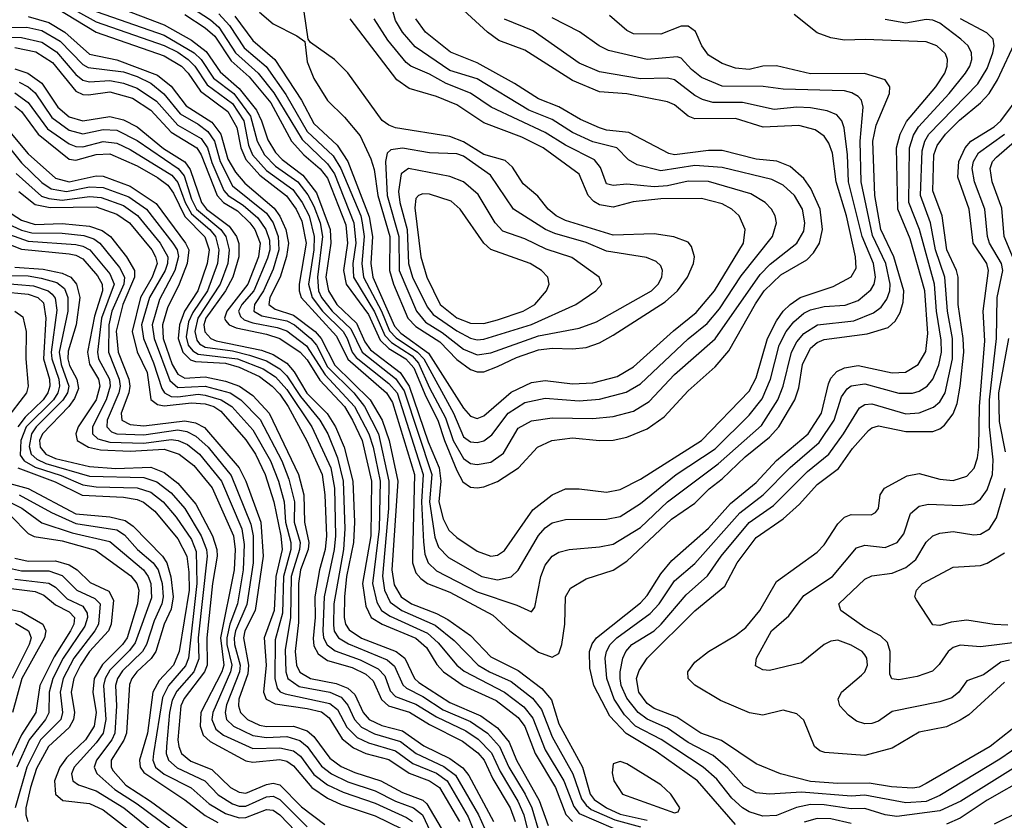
# Model space of a CAD drawing. Header units: inches. Extents: x 501365 to 657855, y 482276 to 547543.
# Tile 869 of 957: x 623245 to 626140, y 504594 to 506947. Entities that reach past the tile are written whole.
import ezdxf

# ---------------------------------------------------------------- set-up
doc = ezdxf.new("R2010")
doc.units = ezdxf.units.IN
doc.header["$MEASUREMENT"] = 0
doc.layers.add('A6520', color=7, linetype='Continuous')

msp = doc.modelspace()

# ---------------------------------------------------------------- linework, layer by layer
at = {"layer": 'A6520', "color": 5}
for points, elevation in [([(623322.8, 507022.8), (623470, 506940.4), (623670, 506871.1), (623710, 506851.3), (623740.5, 506830), (623759.7, 506810), (623795.8, 506755.8), (623870, 506701.1), (623903.4, 506650), (623918, 506578), (623929.2, 506550), (623970, 506503.7), (624047.9, 506447.9), (624075.7, 506410), (624096, 506370), (624111, 506310), (624109.7, 506270), (624094.4, 506170), (624104.3, 506130), (624135.6, 506090), (624195.5, 506030), (624207.9, 506010), (624222.4, 505970), (624234.2, 505954.2), (624330, 505877.8), (624355, 505850), (624430.7, 505610), (624426.1, 505530), (624431.9, 505411.9), (624435.8, 505375.8), (624445.4, 505350), (624470, 505326.8), (624590, 505265), (624706.4, 505226.4), (624750, 505206.3), (624759.5, 505220.5), (624776.7, 505310), (624790, 505343.2), (624810, 505370.1), (624830, 505382), (624860.7, 505390), (624950, 505397.1), (624990, 505405.3), (625070, 505454.4), (625150, 505530.1), (625298.5, 505641.5), (625426.2, 505753.8), (625474, 505830), (625490.2, 505870), (625513.9, 505970), (625530, 506000.1), (625550, 506024.5), (625590.2, 506049.8), (625697.8, 506062.2), (625755.1, 506084.9), (625777.8, 506102.2), (625794.9, 506125.1), (625803.2, 506150), (625804.1, 506170), (625791.2, 506230), (625752.5, 506312.5), (625719.4, 506470), (625715.8, 506590), (625724.9, 506690), (625719.6, 506710), (625710, 506721.1), (625692.1, 506732.1), (625670, 506737.6), (625490, 506742.6), (625430.9, 506750.9), (625310, 506751.4), (625250, 506776.9), (625220.5, 506800.5), (625190, 506833.7), (625177.9, 506837.9), (625090, 506829.6), (624976.3, 506856.3), (624948.3, 506870), (624891.1, 506911.1), (624810, 506952.1)], 4140), ([(623750, 506982.9), (623806.1, 506946.1), (623830, 506925), (623878.9, 506850), (623946, 506790), (623991.9, 506731.9), (624075, 506594.9), (624150, 506523.4), (624170, 506493.8), (624227.4, 506350), (624233, 506290), (624224.4, 506230), (624226.4, 506190), (624288.4, 506088.4), (624318.4, 506018.4), (624338.2, 505998.2), (624398.7, 505958.8), (624417.5, 505937.5), (624450, 505864.5), (624497, 505777), (624519.5, 505710), (624550, 505656.8), (624570, 505642.1), (624590, 505639.2), (624630, 505646.6), (624667, 505673), (624710, 505745.8), (624750, 505767.9), (624810, 505776.7), (624930, 505774.3), (624990, 505781), (625050, 505796.7), (625095.5, 505824.5), (625170, 505904.4), (625290, 506008.5), (625422.2, 506197.8), (625451.4, 506228.6), (625530.3, 506290), (625550, 506325.6), (625553.5, 506350), (625546.3, 506390), (625523.5, 506430), (625490, 506460.1), (625456.8, 506476.8), (625310, 506512.3), (625230, 506518.4), (625130, 506502.7), (625060.8, 506520.8), (625034.8, 506534.8), (625000.6, 506570), (624930, 506588.2), (624870, 506615.3), (624810, 506653.2), (624741.4, 506681.4), (624590, 506772.7), (624510, 506797.2), (624407.2, 506867.2), (624370.8, 506910), (624350, 506945), (624326.6, 507030)], 4240), ([(623350, 506982.8), (623470, 506909.9), (623670, 506840.3), (623720.3, 506810), (623739.7, 506790), (623776.7, 506736.7), (623857, 506677), (623883.6, 506630), (623894.6, 506570), (623910, 506536.2), (623951.2, 506490), (624029.3, 506429.3), (624057.6, 506390), (624074.5, 506354.5), (624087.2, 506290), (624066.6, 506170), (624066.2, 506150), (624072.5, 506130), (624176.4, 506016.4), (624209.3, 505949.3), (624323.8, 505850), (624341.3, 505821.3), (624405.8, 505610), (624399.5, 505370), (624400.2, 505350), (624410, 505321.3), (624424.1, 505304.1), (624444.3, 505290), (624510, 505264.1), (624636.4, 505196.4), (624685.5, 505150), (624770, 505087.7), (624810, 505073.5), (624830, 505083.6), (624838.7, 505110), (624847.9, 505170), (624849.4, 505250), (624864.5, 505275.5), (624910, 505303.3), (624990, 505329.2), (625030, 505354.9), (625161.4, 505478.6), (625230, 505525.4), (625271.7, 505568.3), (625310, 505597.4), (625377.7, 505662.3), (625450, 505719.5), (625477.1, 505750), (625523.7, 505830), (625535.6, 505864.4), (625546.2, 505933.7), (625570, 505981.7), (625590, 505998.3), (625610, 506006.9), (625736.7, 506023.3), (625798, 506042), (625819, 506061), (625834.2, 506085.8), (625843, 506117), (625844.4, 506150), (625815.2, 506250), (625777.3, 506330), (625759.7, 506430), (625752.9, 506590), (625763.3, 506636.7), (625802.5, 506730), (625803.6, 506750), (625789.9, 506769.9), (625728.6, 506788.6), (625570, 506788), (625470, 506811.8), (625430, 506810.2), (625390, 506800.7), (625350, 506804.5), (625310, 506818.5), (625270, 506842.6), (625250.3, 506870), (625232.4, 506912.4), (625210, 506927.8), (625190, 506928.4), (625130, 506904.2), (625050, 506905.3), (625030, 506914.9), (624979.4, 506959.4)], 4120), ([(623450, 506977.5), (623670, 506901.3), (623757.5, 506850), (623778, 506830), (623814.9, 506774.9), (623874.4, 506730), (623923.6, 506663.5), (623943.2, 506590), (623964.9, 506550), (623996.6, 506516.5), (624062.3, 506470), (624092.1, 506432.1), (624110, 506398.9), (624128, 506350), (624135.4, 506310), (624120, 506190), (624123.6, 506150), (624132.3, 506130), (624163.3, 506090), (624218.7, 506038.7), (624251.6, 505970), (624350, 505892.1), (624375.5, 505855.5), (624456.9, 505610), (624450, 505530), (624465.5, 505425.5), (624476.6, 505396.6), (624505.7, 505365.7), (624603.9, 505310), (624650, 505300.7), (624690, 505309.2), (624710.9, 505329.1), (624770, 505431), (624790, 505453.6), (624810, 505467.5), (624850, 505477.5), (624970, 505478.4), (625010, 505486.9), (625070, 505524.6), (625174.9, 505610), (625290, 505685.8), (625390, 505784.5), (625428, 505832), (625452.7, 505890), (625477.8, 505990), (625498.4, 506030), (625521, 506059), (625550, 506084), (625570, 506094.2), (625610, 506103.5), (625671.7, 506108.3), (625710, 506121.9), (625747.4, 506152.6), (625757, 506170), (625760.9, 506190), (625755.4, 506230), (625721.6, 506310), (625681.8, 506470), (625679.3, 506550), (625669.2, 506629.2), (625661.8, 506650), (625647.1, 506667.1), (625619.4, 506679.4), (625570, 506688), (625530, 506690.2), (625462.9, 506682.9), (625370, 506704), (625283.3, 506703.3), (625252.2, 506712.2), (625230, 506724.1), (625170, 506770.3), (625150, 506774.8), (625070, 506772.8), (624950, 506793.9), (624890, 506818.9), (624754.2, 506914.2), (624670, 506948.7)], 4160), ([(623530, 506984.6), (623670, 506931.6), (623750, 506886.8), (623793.1, 506853.1), (623833.8, 506793.8), (623890, 506745), (623940.9, 506680.9), (623956.2, 506650), (623974, 506594), (623996.8, 506556.8), (624016.5, 506536.5), (624077.6, 506490), (624117.9, 506437.9), (624157.4, 506330), (624159.4, 506290), (624144.8, 506190), (624152.6, 506150), (624177.1, 506110), (624235.3, 506055.3), (624260, 506000), (624276.3, 505976.3), (624363.8, 505910), (624390, 505870), (624446.1, 505706.1), (624478.5, 505630), (624482.7, 505590), (624477.3, 505530), (624490, 505479.3), (624506.6, 505446.6), (624530, 505425), (624590, 505385), (624630, 505369.7), (624650, 505372.7), (624670, 505386.9), (624753.4, 505506.6), (624810, 505550.4), (624850, 505568), (624890, 505567.6), (624970, 505557.7), (625010, 505565.8), (625070, 505596.2), (625250, 505710.4), (625390, 505855.4), (625410, 505894.4), (625443.4, 506010), (625470, 506061.6), (625490.2, 506090), (625510, 506110.1), (625539.7, 506130), (625637.2, 506162.8), (625690, 506191.4), (625703.9, 506216.1), (625702.9, 506250), (625676, 506370), (625645.7, 506470), (625634.9, 506554.9), (625623.9, 506583.9), (625610, 506604.8), (625583.4, 506623.4), (625535.7, 506635.7), (625431.2, 506631.2), (625350, 506656.8), (625230, 506655.2), (625210, 506663.5), (625170, 506696.8), (625150, 506706), (625030, 506728.6), (624950, 506735.1), (624870, 506768.1), (624730, 506857.5), (624654.1, 506885.9), (624620.1, 506910), (624550, 506974.8)], 4180), ([(623730, 506962), (623790, 506923.1), (623818.1, 506898.1), (623866.5, 506826.5), (623919.2, 506779.2), (623983, 506703), (624044, 506590), (624080.2, 506550), (624128.5, 506508.5), (624150, 506481.6), (624203.5, 506343.5), (624208.2, 506290), (624196.5, 506210), (624204.9, 506170), (624270, 506080.7), (624304.5, 506004.5), (624330, 505980.8), (624380.5, 505950), (624403.7, 505923.7), (624438.9, 505838.9), (624474.3, 505770), (624494.1, 505710), (624530, 505621.4), (624548.1, 505588.1), (624570, 505573.2), (624590, 505570.8), (624610, 505573.4), (624650, 505589.4), (624711.3, 505630), (624767.8, 505690), (624809.8, 505710), (624870, 505717.6), (624950, 505709.7), (624990, 505711.2), (625030, 505719.7), (625090, 505743.9), (625140, 505780), (625210, 505856.1), (625290, 505926.2), (625330, 505973.5), (625408.1, 506111.9), (625434.2, 506150), (625482.7, 506197.3), (625559.1, 506240.9), (625578.8, 506261.2), (625596.9, 506290), (625605.1, 506330), (625598.3, 506390), (625571.1, 506451.1), (625550, 506480.3), (625510, 506515.3), (625470.8, 506530.8), (625410, 506537.1), (625310, 506562.9), (625270, 506562.3), (625170.2, 506550.2), (625153.3, 506553.3), (625035.5, 506615.5), (624970, 506622.2), (624950, 506629.4), (624893.7, 506653.8), (624830, 506691.1), (624770, 506714.2), (624699.9, 506759.9), (624590, 506820.3), (624511.7, 506851.7), (624437.6, 506910), (624409.3, 506950)], 4220), ([(623830, 506964.1), (623861.9, 506930), (623904.7, 506864.7), (623969.7, 506809.7), (624027.5, 506727.5), (624090, 506618), (624166.4, 506546.4), (624189.5, 506509.5), (624247.7, 506370), (624252.2, 506350), (624257.6, 506310), (624250.9, 506230), (624255.7, 506190), (624308.2, 506090), (624332.1, 506032.1), (624351.6, 506011.6), (624414.6, 505970), (624433, 505950), (624520.4, 505790), (624550, 505721.1), (624570, 505705.8), (624590, 505703.8), (624610, 505708.7), (624633.4, 505726.6), (624680.6, 505790), (624730, 505821.8), (624790, 505834.6), (624890, 505826.8), (624950, 505831.1), (625028.2, 505851.8), (625070, 505877), (625210, 506008.4), (625266.3, 506053.7), (625302.8, 506097.2), (625366.4, 506193.6), (625457.9, 506310), (625469.9, 506350), (625466.2, 506370), (625455.2, 506390), (625437, 506410), (625394.8, 506434.8), (625270, 506470.9), (625210, 506472.3), (625150, 506458.8), (625110, 506455.6), (625030, 506463.2), (624990, 506459.9), (624970, 506464.2), (624952.3, 506512.3), (624935.3, 506535.3), (624850, 506578.5), (624790, 506615.4), (624631.5, 506690), (624570, 506730.7), (624499, 506759), (624450, 506786.8), (624394.4, 506810), (624380.7, 506820.7), (624326.8, 506886.8), (624287.1, 506950)], 4260), ([(623950, 506969.5), (623990, 506935.2), (624059.8, 506899.8), (624083, 506883), (624090, 506823.1), (624110, 506774.4), (624150, 506709.7), (624200.1, 506660.1), (624245.9, 506605.9), (624277.5, 506537.5), (624286.7, 506506.7), (624298, 506430), (624332.8, 506310), (624332.5, 506210), (624344.2, 506170), (624385.7, 506070), (624410, 506045.5), (624479.9, 505999.9), (624530, 505948.1), (624570, 505918.7), (624590, 505912), (624610, 505911.7), (624650, 505927.5), (624706, 505954), (624770, 505976.3), (624810, 505981.5), (624870, 505979.2), (624910, 505983.3), (624950, 505997), (624990, 506019.4), (625142.5, 506117.5), (625178.8, 506150), (625208.6, 506190), (625226.3, 506230), (625229.2, 506250), (625220.6, 506280.6), (625210, 506293.3), (625168.4, 506308.4), (625110, 506317.2), (624990, 506313.8), (624850, 506356.6), (624822.4, 506370), (624799, 506390), (624768.6, 506428.6), (624724.8, 506464.8), (624693.9, 506513.9), (624672.7, 506532.7), (624610, 506550.5), (624550, 506588.1), (624510, 506603.7), (624350, 506629.1), (624330, 506636.7), (624310.9, 506650.9), (624210, 506790.3), (624170, 506829.5), (624100, 506880), (624092.9, 506890), (624081.6, 506970)], 4320), ([(625350, 504580.7), (625238.2, 504710), (625116.2, 504796.2), (625028.3, 504848.3), (624979.6, 504899.6), (624933.4, 504990), (624921.1, 505041.1), (624920.4, 505090), (624927.8, 505112.2), (624940.4, 505130), (625070, 505233.2), (625090, 505254.6), (625130, 505318.1), (625162.7, 505357.3), (625270, 505451.9), (625335.1, 505524.9), (625410, 505587), (625470, 505651.3), (625563.6, 505730), (625602.3, 505790), (625623.4, 505876.6), (625630, 505892.9), (625647.4, 505912.6), (625670, 505923.3), (625710, 505930.3), (625810, 505908.6), (625849.4, 505910.6), (625886.3, 505933.7), (625908.8, 505971.2), (625915.2, 506024.8), (625906.4, 506150), (625862.9, 506302.9), (625826.9, 506390), (625823.2, 506570), (625833.4, 506610), (625852.6, 506647.4), (625938.5, 506750), (625964.8, 506790), (625972.2, 506810), (625973.3, 506830), (625966.7, 506846.7), (625941.6, 506870), (625910, 506881.5), (625730.9, 506889.1), (625670, 506886.9), (625630, 506893.3), (625590, 506908.5), (625522.2, 506962.2)], 4080), ([(623270, 506956.6), (623330, 506938.3), (623377.7, 506910), (623450, 506845.6), (623530.6, 506829.4), (623650, 506784.4), (623690, 506751.4), (623734, 506694), (623810, 506645.6), (623836.2, 506610), (623857.1, 506537.1), (623879.1, 506499.1), (623906.8, 506466.8), (623992.7, 506392.7), (624009.6, 506369.6), (624027, 506330), (624034.8, 506290), (624029.6, 506250.4), (624010.2, 506189.8), (623980.5, 506130), (623977.7, 506110), (623996.2, 506096.2), (624050, 506078.7), (624113.3, 506030), (624130.9, 506010), (624171.3, 505931.3), (624275.3, 505830), (624310.7, 505770), (624331.2, 505710), (624356.3, 505590), (624338.9, 505330), (624345.8, 505285.8), (624366.6, 505250), (624397.1, 505230), (624470, 505201.9), (624503.7, 505183.7), (624570, 505136.5), (624630, 505074.3), (624710, 505033.9), (624780.5, 504980.5), (624808.1, 504948.1), (624830, 504876.8), (624899.9, 504750), (624922.6, 504670), (624934.3, 504654.3), (624970, 504630), (625010, 504611.8), (625090, 504593.5)], 4080), ([(623877, 506957), (623930, 506885.4), (623994.6, 506830), (624073, 506710), (624110, 506641.4), (624177.8, 506577.8), (624210.1, 506530.1), (624272.1, 506367.9), (624282.3, 506310), (624277.2, 506230), (624283.6, 506190), (624346.4, 506046.4), (624365.5, 506025.5), (624446.9, 505966.9), (624550, 505805.1), (624570, 505781.6), (624590, 505774.9), (624610, 505782.8), (624690, 505851.6), (624750, 505880.3), (624790, 505886.6), (624870, 505876.2), (624930, 505879.8), (625001.7, 505898.3), (625050, 505926.9), (625167.5, 506032.6), (625234.2, 506085.8), (625288.1, 506150), (625373, 506290), (625378.1, 506330), (625360.4, 506370), (625339, 506390), (625310, 506405.6), (625250, 506421.5), (625130, 506420.3), (625048.8, 506411.2), (624990, 506396.2), (624950, 506402.3), (624932.5, 506412.6), (624916.8, 506430), (624890, 506492.9), (624783.7, 506570), (624721.5, 506601.5), (624610, 506643.7), (624530, 506697.2), (624470, 506721.6), (624390, 506745.1), (624354, 506770), (624216.4, 506950)], 4280), ([(626210, 504773.7), (626012.3, 504650), (625950, 504621), (625824.3, 504604.3), (625790, 504609.7), (625730, 504628), (625690, 504626.8), (625610, 504639), (625570, 504640.4), (625528.6, 504631.4), (625470, 504607.4), (625430, 504606.1), (625390, 504618.7), (625370, 504630.3), (625338.9, 504658.9), (625294.4, 504714.4), (625254.4, 504750), (625130.8, 504830.8), (625055.8, 504870), (625023.1, 504903.1), (624992.9, 504950), (624970.8, 505010), (624966.2, 505070), (624970.2, 505090), (624981.3, 505110), (625001.1, 505130), (625098.7, 505201.3), (625125, 505230), (625170, 505297), (625230, 505348.3), (625362.4, 505497.6), (625430.9, 505550), (625510, 505630.4), (625596, 505704), (625639.8, 505770), (625661.4, 505838.6), (625677.9, 505862.1), (625690, 505871), (625730, 505876.1), (625830, 505848.9), (625870.4, 505849.6), (625890, 505855.3), (625913.3, 505870), (625930, 505890.1), (625947.4, 505932.6), (625954.9, 505970), (625954.8, 506005.2), (625940.7, 506090), (625934.8, 506170), (625890.7, 506330.7), (625858.8, 506410), (625861.2, 506570), (625872.9, 506607.1), (625887.6, 506632.4), (625977.5, 506730), (626026.3, 506790), (626038.7, 506810), (626044.6, 506830), (626043.5, 506850), (626033.6, 506870), (626012.4, 506890), (625950, 506936.5), (625930, 506945.5), (625910, 506947.7), (625850, 506937.2), (625790, 506947.2)], 4060), ([(626230, 504843.4), (626126.7, 504773.3), (625950, 504666.6), (625910, 504649.1), (625850, 504644.6), (625730, 504667.2), (625690, 504664.8), (625543.6, 504676.4), (625450, 504670.6), (625410, 504674.3), (625374.2, 504694.2), (625327.2, 504747.2), (625284, 504784), (625210, 504822.4), (625150, 504864.3), (625090, 504890.6), (625063.7, 504910), (625030, 504952.2), (625013.8, 504990), (625010.4, 505010), (625010, 505030.4), (625018.2, 505070), (625027.1, 505090), (625044.8, 505110), (625110, 505150.1), (625131.2, 505170), (625204.1, 505255.9), (625267.6, 505312.4), (625307.5, 505370), (625390, 505469.2), (625460.8, 505519.3), (625561.5, 505618.5), (625624.3, 505670), (625667.3, 505730), (625713.7, 505806.3), (625730, 505815.4), (625750, 505817.3), (625850, 505788.7), (625890, 505791.6), (625932, 505808), (625950, 505823.5), (625965.6, 505850), (625987.9, 505950), (625987.2, 506010), (625972.6, 506090), (625965.2, 506190), (625937.8, 506270), (625923.4, 506350), (625893.4, 506430), (625898.2, 506561.8), (625906, 506590), (625917.7, 506610), (626062, 506758), (626090, 506803.3), (626106.2, 506850), (626109.9, 506870), (626107.1, 506890), (626088.6, 506908.6), (626011.2, 506950)], 4040), ([(623170, 506923.2), (623265.4, 506925.4), (623310, 506915), (623363.7, 506883.7), (623430, 506814.9), (623446.3, 506806.3), (623550, 506793.4), (623590, 506780.3), (623630, 506760.3), (623668.7, 506728.7), (623716.2, 506670), (623770, 506639.9), (623798.1, 506618.1), (623817.3, 506590), (623834.3, 506530), (623870, 506458.7), (623970, 506378), (623989.7, 506350), (624005, 506310), (624006.8, 506270), (623990, 506213.4), (623961.5, 506150), (623935.4, 506110), (623933, 506090), (623956.3, 506076.3), (624030, 506061.4), (624052.3, 506050), (624101.3, 506010), (624117.3, 505990), (624150, 505926.6), (624227.1, 505850), (624259, 505810), (624299.6, 505730), (624330.2, 505590), (624329.4, 505510), (624311.2, 505311.2), (624317.5, 505270), (624334.4, 505234.4), (624368.7, 505210), (624466.7, 505166.7), (624522.1, 505122.1), (624592.8, 505050), (624625.9, 505030), (624690, 505001.7), (624752.8, 504952.8), (624779.3, 504919.3), (624810, 504838.4), (624871.7, 504730), (624896.9, 504656.9), (624910, 504637.7), (624925.6, 504625.6), (624994.6, 504594.6), (625070, 504573.9)], 4060), ([(623170, 506895.9), (623250, 506895), (623310, 506880.7), (623353, 506853), (623410, 506785.8), (623430, 506769.6), (623450, 506764.8), (623510, 506768.4), (623550, 506760.7), (623590, 506746), (623647.1, 506707.1), (623710, 506637.4), (623778.1, 506598.1), (623797.4, 506570), (623810, 506527), (623845, 506445), (623857.7, 506430), (623901.7, 506401.7), (623944.8, 506364.8), (623968.6, 506330), (623978.8, 506298.8), (623980, 506270), (623973.6, 506246.4), (623933.2, 506150), (623898.1, 506110), (623888.6, 506090), (623894.1, 506074.1), (623904.8, 506064.8), (623930, 506055.5), (624002, 506042), (624030, 506031.9), (624087.9, 505987.9), (624142.9, 505902.9), (624229.3, 505810), (624271.8, 505730), (624284.5, 505690), (624304.6, 505590), (624302, 505450), (624281.9, 505290), (624294.5, 505234.5), (624309.1, 505210), (624333.7, 505193.7), (624443.6, 505143.6), (624475.1, 505115.1), (624529.8, 505050), (624551.7, 505031.7), (624670, 504970.5), (624727.4, 504927.4), (624753.9, 504893.9), (624790, 504800.3), (624844.8, 504710), (624874, 504634), (624890, 504614), (624990, 504570.2)], 4040), ([(626227.6, 504912.4), (626098.8, 504810), (625910, 504701.7), (625890, 504691.3), (625870, 504687.6), (625808.2, 504691.9), (625742.6, 504702.6), (625650, 504702.1), (625570, 504707.9), (625482.2, 504730), (625410, 504759.9), (625308, 504828), (625247.9, 504850), (625176.6, 504896.6), (625110, 504922.4), (625090, 504936.6), (625065.4, 504970), (625058.6, 505010), (625066.3, 505033.7), (625089.9, 505070), (625230, 505209.3), (625317.9, 505282.1), (625354.6, 505350), (625410, 505425.2), (625490, 505479.7), (625537.6, 505522.4), (625590, 505580.2), (625652.3, 505627.7), (625693.5, 505686.5), (625740.7, 505739.3), (625750, 505747.4), (625770, 505753.2), (625850, 505736), (625930, 505736.9), (625950, 505744.1), (625964.6, 505755.4), (625990, 505787.9), (626001.1, 505818.9), (626010.4, 505869.6), (626020.5, 505970), (626018.9, 506010), (626003.9, 506110), (626004.2, 506190), (625999.6, 506210), (625971.3, 506270), (625957.5, 506370), (625930, 506443.5), (625932.8, 506550), (625942.5, 506577.5), (625966.7, 506610), (626008.1, 506651.9), (626070, 506702.2), (626095.3, 506730), (626120.3, 506770), (626175.6, 506890)], 4020), ([(623230, 506865.6), (623292.3, 506852.3), (623340.9, 506820.9), (623410, 506736.6), (623430, 506727), (623446.6, 506726.6), (623510, 506734.5), (623576, 506716), (623630, 506681.2), (623690, 506616), (623765.8, 506570), (623777.9, 506550), (623825.3, 506430), (623844.2, 506410), (623884.7, 506384.7), (623921.6, 506350), (623936.5, 506330), (623951.5, 506290), (623946.7, 506250), (623915.5, 506170), (623853.4, 506090), (623847.1, 506070), (623850, 506063), (623860.4, 506050), (623881.4, 506041.4), (623970, 506022.9), (624010, 506010), (624069.5, 505969.5), (624090, 505947.6), (624126.9, 505886.9), (624199.8, 505810), (624223.8, 505770), (624251.4, 505710), (624279.3, 505590), (624277.2, 505430), (624252.8, 505290), (624262.6, 505222.6), (624278.1, 505190), (624310.5, 505170.5), (624410, 505129.1), (624441.4, 505101.4), (624471.4, 505051.4), (624491, 505030), (624549, 504990), (624645.6, 504945.6), (624710, 504895.4), (624730, 504869.7), (624760.8, 504790), (624820, 504690), (624851, 504611), (624869.8, 504590)], 4020), ([(623230, 506802.4), (623268.7, 506790), (623310, 506760.6), (623356.5, 506690), (623390, 506661.1), (623430, 506649.3), (623510, 506662.4), (623550, 506653.1), (623590, 506631.6), (623667.9, 506567.9), (623730, 506528.9), (623746.2, 506506.2), (623779.4, 506410), (623794.1, 506390), (623860.2, 506340.2), (623881.8, 506310), (623889.3, 506289.3), (623889.4, 506250), (623871.1, 506190), (623850.3, 506150), (623791.9, 506070), (623786.5, 506050), (623789.1, 506029.1), (623806.5, 506010), (623822.8, 506002.8), (623955.6, 505975.6), (623990, 505962.7), (624030, 505937), (624052.1, 505912.1), (624089.5, 505849.5), (624149.2, 505789.2), (624173, 505750), (624198.6, 505690), (624223.9, 505590), (624229.2, 505470), (624226.2, 505410), (624205.9, 505310), (624199.5, 505250), (624199, 505190), (624203.2, 505170), (624213.4, 505153.4), (624249.4, 505129.4), (624352.1, 505090), (624377.3, 505070), (624405.3, 505010), (624418.6, 504998.6), (624510, 504939.9), (624600.9, 504900.9), (624650, 504865.5), (624683.6, 504823.6), (624705.3, 504770), (624772.2, 504652.2), (624798.4, 504578.4)], 3980), ([(623243.2, 506763.2), (623269.4, 506749.4), (623290, 506731.8), (623339.1, 506659.1), (623390, 506622.6), (623430, 506611), (623490, 506624), (623530, 506622.3), (623590, 506592.2), (623711.2, 506510), (623728.3, 506488.3), (623750, 506419), (623765, 506390), (623836.6, 506330), (623850.5, 506310), (623861.1, 506270), (623856.4, 506230), (623834.6, 506170), (623768.7, 506070), (623759.4, 506030), (623765.4, 506005.4), (623773.9, 505993.9), (623790, 505984.3), (623870, 505973.4), (623920.8, 505960.8), (623970, 505944.3), (624010, 505921), (624030, 505900.2), (624070, 505838.9), (624127.1, 505770), (624150.5, 505730), (624178.8, 505658.8), (624196.2, 505590), (624201.1, 505450), (624196.4, 505390), (624168.4, 505230), (624167.3, 505167.3), (624169.9, 505149.9), (624182.1, 505130), (624211.9, 505111.9), (624325.5, 505065.5), (624346.9, 505046.9), (624371.6, 504991.6), (624382.1, 504982.1), (624430, 504957.6), (624490, 504918), (624570, 504884.3), (624620.2, 504850), (624655.9, 504810), (624683, 504750), (624730.8, 504670.8), (624750.7, 504630), (624773.6, 504553.6)], 3960), ([(623230, 506731.9), (623270, 506703.6), (623326.4, 506626.4), (623390, 506582.3), (623410, 506573.8), (623430, 506573.3), (623490, 506589), (623530, 506583.9), (623570, 506565.4), (623691.9, 506490), (623710, 506468.4), (623731.2, 506410), (623750, 506376.2), (623803.6, 506330), (623820, 506310), (623830.6, 506270), (623826.3, 506230), (623797.3, 506150), (623753.6, 506086.4), (623740.8, 506059.2), (623734.4, 506014.4), (623740.5, 505990), (623753.8, 505973.8), (623770, 505963.9), (623885.4, 505950), (623961.1, 505921.1), (623997.3, 505897.3), (624030, 505860.3), (624103.9, 505750), (624159.3, 505630), (624170, 505570), (624173.4, 505430), (624169.5, 505390), (624140.5, 505250), (624136.4, 505150), (624138, 505130), (624148.9, 505108.9), (624172.1, 505092.1), (624245.7, 505065.7), (624299.2, 505039.2), (624318.3, 505018.3), (624334.3, 504974.3), (624350, 504957.8), (624410, 504935), (624470, 504897.4), (624556.9, 504856.9), (624592.5, 504832.5), (624631.9, 504791.9), (624657.3, 504737.3), (624709.5, 504650), (624727.2, 504610), (624746.4, 504530)], 3940), ([(626140.6, 504999.4), (626036, 504904), (626010, 504887.4), (625970, 504868.4), (625890, 504852.7), (625810, 504805.5), (625730, 504784.3), (625612.6, 504792.6), (625597.8, 504797.8), (625581.5, 504810), (625550, 504887.4), (625530, 504906.4), (625490, 504916.9), (625430, 504902.1), (625390.6, 504909.4), (625305.5, 504945.5), (625230, 504990.5), (625210, 505009.9), (625209.1, 505030), (625230, 505058.1), (625270, 505090.1), (625350, 505137.1), (625379.6, 505160.4), (625421.4, 505210), (625470, 505295.6), (625590, 505382.1), (625610, 505403.2), (625650, 505464.6), (625670, 505484.3), (625690, 505492.6), (625748.1, 505491.9), (625761.3, 505498.7), (625769.9, 505510.1), (625775.2, 505550), (625787.4, 505570), (625854.2, 505605.8), (625890, 505612.6), (625950, 505596.6), (625990, 505592.4), (626030, 505605.3), (626051.1, 505628.9), (626061.3, 505658.7), (626065.4, 505690), (626066.7, 505810), (626082.7, 506002.7), (626077.7, 506090), (626093.2, 506210), (626088.3, 506230), (626048.6, 506290), (626036.6, 506390), (626003.8, 506483.8), (626005.8, 506530), (626024.8, 506570), (626042, 506590), (626110, 506632.2), (626130, 506650.1), (626189.7, 506730)], 3980), ([(623230, 506692.9), (623250, 506676.8), (623299.2, 506610), (623390, 506537), (623410, 506533.7), (623470, 506551), (623510, 506552.2), (623590, 506517.2), (623650, 506483.1), (623680.4, 506460.3), (623697.4, 506437.4), (623730, 506368.6), (623788.7, 506308.7), (623802, 506270), (623796.4, 506230), (623768.7, 506150), (623729.6, 506090), (623714.9, 506050), (623710.4, 506010), (623724.3, 505970), (623747, 505947), (623761.9, 505941.9), (623850, 505937.3), (623890, 505926), (623950, 505898.4), (623987.5, 505870), (624010, 505846.6), (624034, 505810), (624088.9, 505708.9), (624133.7, 505610), (624142.3, 505550), (624146.5, 505430), (624142.7, 505390), (624126, 505330), (624112.1, 505250), (624114, 505190), (624107.7, 505127.7), (624110, 505106.6), (624122.6, 505082.6), (624150, 505063.1), (624222.6, 505042.6), (624262.8, 505022.8), (624283.8, 505003.8), (624308.4, 504948.4), (624328.9, 504930), (624391.4, 504911.4), (624450, 504875.3), (624546.4, 504826.4), (624592.2, 504792.2), (624610.1, 504770.1), (624635.7, 504715.7), (624687, 504630), (624701.9, 504590)], 3920), ([(623210, 506624.2), (623270, 506552.5), (623350, 506480.7), (623390, 506470.5), (623470, 506488.3), (623490, 506486.9), (623570, 506457.6), (623646.2, 506406.2), (623732, 506290), (623741.8, 506270), (623737.2, 506230), (623714, 506170), (623679.7, 506100.3), (623664.8, 506050), (623666.3, 506010), (623693.2, 505933.2), (623710, 505905.2), (623730, 505892.9), (623790, 505897), (623850, 505884.7), (623890.9, 505870), (623930, 505842), (623978.1, 505790), (624064.9, 505610), (624080.5, 505550), (624082.3, 505470), (624095.3, 505410), (624092.5, 505390), (624070.3, 505330), (624064.6, 505290), (624064.8, 505175.2), (624054.3, 505090), (624058.9, 505050), (624068.9, 505028.9), (624099.6, 505010), (624175.4, 504995.4), (624210, 504982), (624230, 504963), (624254.6, 504910), (624272.1, 504890), (624310, 504871.9), (624370, 504856.3), (624432.9, 504812.9), (624510, 504775.2), (624548, 504748), (624565, 504725), (624637.7, 504590)], 3880), ([(623194.8, 506594.8), (623250, 506526.2), (623310, 506468), (623337.2, 506450), (623382.4, 506442.4), (623450, 506455.9), (623490, 506454.1), (623565.9, 506425.9), (623617.5, 506390), (623695.5, 506290), (623707.9, 506270), (623711.3, 506251.3), (623700.5, 506210), (623655.8, 506124.2), (623634.4, 506050), (623640.3, 506010), (623686.5, 505886.5), (623710, 505865.4), (623790, 505870), (623863.7, 505850), (623895, 505830), (623951.5, 505771.5), (624015.4, 505650), (624036.6, 505596.6), (624052.3, 505530), (624052.1, 505470), (624069.4, 505410), (624067.5, 505390), (624043.1, 505310), (624041.3, 505190), (624025.3, 505094.7), (624026.9, 505030), (624033.4, 505010), (624067, 504987), (624156.2, 504970), (624190, 504955.8), (624210, 504932.3), (624229.6, 504889.6), (624250, 504867), (624287.9, 504847.9), (624364.9, 504824.9), (624410.4, 504790), (624492, 504752), (624526.6, 504726.6), (624594.3, 504610), (624611, 504570)], 3860), ([(626155.5, 505064.5), (626130, 505057.9), (626078.7, 505021.3), (626030, 505003.4), (626006.5, 504970), (625986, 504954), (625950, 504942.1), (625810, 504912.9), (625770, 504885.4), (625750, 504878.5), (625730, 504876.8), (625705, 504885), (625682.1, 504902.1), (625656.5, 504930), (625651.5, 504950), (625661.4, 504970), (625720.3, 505019.7), (625729.9, 505030), (625737.4, 505050), (625736, 505070), (625730, 505080.2), (625721.6, 505090), (625690, 505108.4), (625650, 505122.9), (625630, 505120.5), (625610, 505109.9), (625543.8, 505056.2), (625450, 505034.2), (625430, 505035.4), (625408, 505048), (625410.9, 505070), (625455.4, 505150), (625505.9, 505194.1), (625550, 505253.9), (625634.9, 505310), (625705.5, 505394.5), (625730, 505402), (625790, 505395.4), (625825.2, 505410), (625844.5, 505435.5), (625864.6, 505495.4), (625890, 505517), (625916.7, 505523.3), (626010, 505518.5), (626050, 505524), (626070, 505538), (626090, 505564.7), (626105.3, 505610), (626107.3, 505652.7), (626096.8, 505750), (626096.1, 505830), (626117.2, 506010), (626119.4, 506130), (626135.4, 506210), (626132, 506230), (626096.5, 506290), (626090.6, 506309.4), (626082.3, 506390), (626052.4, 506470), (626045.5, 506510), (626049.5, 506530), (626064.3, 506555.7), (626140.6, 506610)], 3960), ([(626172.2, 506232.2), (626140, 506310), (626132.7, 506392.7), (626104.7, 506470), (626098.6, 506510), (626105.2, 506530), (626116.8, 506543.2), (626170, 506589)], 3940), ([(623234.8, 506494.8), (623308.5, 506428.5), (623330, 506421.1), (623370, 506416.5), (623450, 506427.3), (623483.9, 506423.9), (623550, 506400.5), (623591.4, 506371.4), (623658.2, 506290), (623679.9, 506250), (623679.3, 506230), (623672.1, 506210), (623626.5, 506130), (623603.3, 506050), (623608.9, 506010), (623638.3, 505938.3), (623662.4, 505862.4), (623670.4, 505850), (623690, 505839.8), (623710, 505838.2), (623770, 505846), (623790, 505843.6), (623837.4, 505830), (623868.9, 505810), (623930, 505741.8), (623981.8, 505650), (624006, 505590), (624022.2, 505530), (624026.6, 505470), (624042.3, 505410), (624042, 505390), (624020.5, 505310), (624017.7, 505202.3), (623995.6, 505124.4), (623994.6, 505010), (624001.9, 504981.9), (624011.1, 504971.1), (624025.2, 504965.2), (624156.9, 504936.9), (624178.9, 504919), (624207.1, 504867.1), (624237.2, 504837.2), (624270, 504821), (624350, 504797.9), (624400.4, 504760.4), (624470, 504731.6), (624501.6, 504710), (624563.3, 504603.3), (624585.2, 504550)], 3840), ([(623242, 506442), (623290, 506403.6), (623334.7, 506394.7), (623470, 506396.4), (623530, 506375.8), (623567.7, 506350), (623632.8, 506270), (623644.5, 506250), (623648.8, 506230), (623634.4, 506190), (623599.7, 506130), (623575.4, 506030), (623590, 505971), (623619.2, 505910), (623630.8, 505830.8), (623650, 505815.9), (623670, 505812.3), (623750, 505820.6), (623790, 505817.9), (623815.8, 505810), (623836.5, 505796.5), (623910, 505712.2), (623937.9, 505670), (623966.9, 505610), (623992, 505530), (624012.6, 505430), (624016.1, 505390), (623998, 505310), (623993.1, 505210), (623963.8, 505130), (623969.5, 505050), (623961.2, 504970), (623969.8, 504950), (623995.8, 504935.8), (624090, 504922.6), (624132.2, 504912.2), (624155, 504895), (624193.3, 504833.3), (624226.2, 504806.2), (624262.4, 504790), (624330, 504772.4), (624390, 504731.7), (624450, 504709.4), (624479.1, 504690), (624538.2, 504590)], 3820), ([(623206.4, 506386.4), (623250, 506358.1), (623290, 506345.1), (623370, 506347.8), (623450, 506340.3), (623486.9, 506326.9), (623512, 506310), (623558.7, 506250), (623582, 506210), (623582.1, 506190), (623547.8, 506110), (623528.7, 506031.3), (623534.1, 505970), (623566, 505890), (623569, 505870), (623566, 505850), (623543.2, 505790), (623545.2, 505770), (623570, 505756.6), (623610, 505753), (623730, 505768.1), (623761.8, 505761.8), (623788, 505748), (623890, 505630), (623909.4, 505590), (623953.8, 505470), (623961, 505370), (623936.8, 505210), (623907.2, 505150), (623902.5, 505130), (623918, 505050), (623915.6, 505024.4), (623889.2, 504950), (623888, 504930), (623893.7, 504910), (623914.4, 504890), (623950, 504873.6), (623970, 504869.7), (624050, 504870.2), (624090, 504856.8), (624110, 504840.3), (624156.3, 504776.3), (624190, 504751.6), (624230, 504734), (624306.3, 504710), (624370, 504675), (624430, 504652.4), (624441.8, 504641.8), (624484, 504570)], 3780), ([(623210, 506347.1), (623250, 506328.5), (623280.7, 506320.7), (623370, 506319.7), (623433, 506313), (623462.7, 506302.7), (623480.8, 506290), (623538.4, 506218.4), (623552.8, 506190), (623550.5, 506170), (623515.3, 506090), (623506.5, 506050), (623505.5, 505970), (623537.6, 505890), (623540.6, 505870), (623536.6, 505850), (623502.3, 505770), (623501.4, 505750), (623515, 505735), (623530, 505729.3), (623610, 505726.7), (623710, 505741.3), (623736.6, 505736.6), (623762.9, 505722.9), (623798.7, 505690), (623866.7, 505606.7), (623924.5, 505464.5), (623931, 505430), (623931.5, 505350), (623912.3, 505227.7), (623879.3, 505150), (623875.4, 505130), (623876.1, 505110), (623892.8, 505050), (623891.2, 505030), (623852.9, 504932.9), (623849.1, 504910), (623852.8, 504890), (623873.2, 504870), (623930, 504842.6), (623970, 504836.6), (624030, 504839.4), (624068.2, 504828.2), (624090, 504810), (624132.6, 504752.6), (624161.5, 504730), (624210, 504706.8), (624290, 504680.5), (624350, 504650), (624403, 504630), (624428.7, 504610), (624466.3, 504530)], 3760), ([(623190, 506295.9), (623250, 506272.3), (623390, 506258.5), (623410, 506254.6), (623430, 506244), (623473.7, 506193.7), (623487.1, 506170), (623488, 506150), (623464.5, 506075.5), (623443.7, 505970), (623450, 505934.2), (623476.3, 505890), (623480.8, 505870), (623469.7, 505830), (623416.5, 505750), (623409.4, 505730), (623414.2, 505710), (623447.3, 505690), (623482.5, 505682.5), (623570, 505678.3), (623670, 505684.8), (623713.9, 505670), (623756.5, 505636.5), (623810.8, 505570.8), (623873.6, 505430), (623877.9, 505390), (623875.1, 505330), (623835.1, 505130), (623844.8, 505050), (623839.3, 505030), (623777.3, 504910), (623775.1, 504870), (623784.1, 504844.1), (623805, 504825), (623910, 504768.4), (623930, 504764.3), (624010, 504771.8), (624030, 504767.2), (624050, 504753.2), (624103.8, 504690), (624150, 504658.7), (624190, 504639.6), (624290, 504606.5), (624368.3, 504568.3)], 3720), ([(623200.9, 506320.9), (623270, 506295.8), (623410, 506286.1), (623430, 506281.6), (623451, 506270), (623510, 506199.6), (623522.4, 506170), (623485.6, 506070), (623474, 505970), (623476.6, 505950), (623508.4, 505890), (623511.2, 505870), (623499, 505830), (623459.2, 505750), (623458.5, 505730), (623474.9, 505714.9), (623510, 505704.6), (623610, 505702.2), (623690, 505713), (623710.3, 505710.3), (623737.8, 505697.8), (623773, 505670), (623838.2, 505590), (623898.1, 505450), (623904.3, 505404.3), (623902.2, 505330), (623884.8, 505230), (623862.4, 505170), (623853.7, 505130), (623854, 505110), (623868.3, 505050), (623864.9, 505030), (623812.3, 504910), (623809.7, 504889.7), (623821.4, 504861.4), (623844.2, 504844.2), (623930, 504804.4), (624010, 504806.4), (624050, 504797.7), (624070, 504781.9), (624110, 504728.4), (624150, 504697.5), (624195.8, 504675.8), (624290, 504643.6), (624382.1, 504602.1), (624399.4, 504590)], 3740), ([(623230, 506220), (623313.8, 506213.8), (623370, 506202.2), (623395, 506190), (623411.3, 506170), (623421.3, 506130), (623410.8, 506050), (623387.1, 505972.9), (623386.2, 505950), (623391.1, 505930), (623412.9, 505890), (623417.2, 505862.8), (623406.2, 505833.8), (623389.6, 505810.4), (623312.1, 505730), (623303, 505710), (623304.6, 505690), (623321.1, 505670), (623350, 505656.7), (623450, 505633.4), (623527.8, 505627.8), (623630, 505631.4), (623670, 505616), (623710, 505584.3), (623762.6, 505522.6), (623811.6, 505430), (623824.6, 505390), (623825.8, 505370), (623811.4, 505290), (623794.6, 505130), (623796, 505050), (623788.4, 505030), (623728.4, 504951.6), (623718.3, 504930), (623710.2, 504830), (623712.3, 504810), (623720.5, 504790), (623747.8, 504767.8), (623810, 504742.6), (623864.8, 504690), (623890, 504676), (623910, 504673.7), (623970, 504699.1), (623990, 504703.1), (624010, 504697.7), (624073.4, 504633.4), (624141.6, 504581.5)], 3680), ([(623210, 506195.5), (623270, 506194.1), (623307.4, 506187.4), (623354, 506174), (623376.7, 506156.7), (623386.7, 506130), (623385.9, 506090), (623361, 505970), (623366.9, 505933.1), (623389.5, 505870), (623385, 505850), (623371.9, 505828.1), (623292.7, 505750), (623279.1, 505730), (623272.1, 505692.1), (623278.2, 505670), (623295, 505655), (623321.9, 505641.9), (623450, 505605), (623610, 505601.4), (623648, 505588), (623690, 505555.8), (623730, 505509.8), (623778.6, 505430), (623793.9, 505390), (623795.9, 505370), (623769.8, 505130), (623771.6, 505068.4), (623757.2, 505030), (623707.1, 504972.9), (623693.4, 504946.6), (623685.5, 504910), (623676, 504810), (623675.8, 504790), (623682.1, 504770), (623707.7, 504747.7), (623788.7, 504710), (623828.5, 504668.5), (623870, 504641.7), (623890, 504635.1), (623910, 504634.9), (623970, 504662.4), (623990, 504664.8), (624010, 504654.4), (624090, 504574)], 3660), ([(623192.8, 506172.8), (623284.9, 506164.9), (623328.6, 506150), (623340.2, 506140.2), (623348.8, 506128.8), (623353.5, 506093.5), (623337.5, 505970), (623338.9, 505950), (623359.8, 505890), (623362.2, 505870), (623357.1, 505850), (623344.3, 505830), (623264.2, 505750), (623248.3, 505710), (623246.4, 505666.4), (623257.6, 505650), (623290, 505631.6), (623367.1, 505607.1), (623430, 505579.9), (623470, 505574), (623590, 505571.1), (623630, 505558.3), (623666.4, 505530), (623704.4, 505484.4), (623750, 505418.7), (623764, 505384), (623765.3, 505290), (623741.2, 505070), (623732.4, 505047.6), (623682.3, 504990), (623665, 504955), (623638.1, 504790), (623636.6, 504770), (623644.5, 504750), (623670, 504729.1), (623749, 504689), (623802.3, 504642.3), (623850, 504613.1), (623890, 504600.4), (623910, 504601.4), (623970, 504625.1), (623990, 504623.3), (624010, 504609.4), (624078, 504538.1)], 3640), ([(623187.9, 506147.9), (623270, 506140.4), (623297.7, 506130), (623314.5, 506114.5), (623321.9, 506070), (623314.9, 505950), (623332.4, 505890), (623333.6, 505870), (623327.7, 505850), (623313.6, 505830), (623261.3, 505778.7), (623239.2, 505750)], 3620), ([(623230, 506090.6), (623254, 506074), (623263.3, 506030), (623263.2, 505950), (623270, 505870), (623264.8, 505850), (623202.5, 505770)], 3580), ([(626143.5, 505676.5), (626125.4, 505765.4), (626123.8, 505850), (626153.3, 506010)], 3940), ([(623239.1, 505630), (623348.8, 505588.9), (623428.9, 505548.9), (623550, 505543.8), (623590, 505536.9), (623608.9, 505528.9), (623641.8, 505501.8), (623710, 505420.7), (623736.3, 505370), (623742.5, 505322.5), (623743, 505270), (623713.6, 505090), (623696.9, 505050), (623655.3, 505004.7), (623636.5, 504970), (623620.6, 504850), (623597.1, 504770), (623599, 504750), (623610, 504733.6), (623730, 504654.1), (623790, 504608), (623826.9, 504586.9)], 3620), ([(623143.3, 505603.3), (623270, 505568.6), (623410, 505494.4), (623510, 505486), (623554.8, 505474.8), (623578.5, 505458.5), (623665.1, 505370), (623677.2, 505350), (623689.5, 505309.5), (623696.2, 505250), (623690, 505214), (623669.9, 505170), (623645.4, 505090), (623631, 505069), (623589.1, 505030), (623574, 505010), (623567.4, 504992.6), (623558.5, 504850), (623551.1, 504828.9), (623513.7, 504770), (623513.6, 504750), (623519.2, 504739.2), (623557, 504697), (623629.6, 504650), (623770, 504546.6)], 3580), ([(623243.6, 505550), (623338.1, 505498.1), (623410, 505465.9), (623530, 505447.4), (623553.2, 505433.1), (623591.1, 505390), (623637.2, 505350), (623651.7, 505330), (623663.6, 505290), (623666.6, 505250), (623662.6, 505230), (623640.2, 505179.8), (623617.9, 505110), (623606.3, 505090), (623547.4, 505032.6), (623532.1, 505010), (623526.9, 504990), (623529.4, 504930), (623524.9, 504850), (623515.3, 504830), (623470.3, 504770), (623463.8, 504750), (623471.4, 504731.4), (623524.3, 504684.3), (623590, 504642.1), (623750, 504523.2)], 3560), ([(626190, 505118.1), (626070, 505103.4), (626010, 505107.9), (625990, 505101.2), (625974.7, 505090), (625948.4, 505051.6), (625928.5, 505031.5), (625883.9, 505016.1), (625830, 505006.7), (625809.5, 505009.5), (625803.5, 505023.5), (625804.5, 505090), (625796.2, 505116.2), (625776.2, 505136.2), (625730, 505160.2), (625659.2, 505210), (625653.1, 505230), (625730, 505302.7), (625750, 505311.8), (625810, 505320.1), (625850, 505336.4), (625879.5, 505360.5), (625910, 505411.5), (625930, 505430.1), (625950, 505437.5), (625990, 505442), (626050, 505432.5), (626070, 505434.2), (626096.5, 505450), (626117.4, 505482.6), (626142.2, 505570)], 3940), ([(623210, 505531.8), (623251.1, 505511.1), (623310, 505467.6), (623399, 505439), (623510, 505413.1), (623608.5, 505330), (623622.9, 505310), (623630.4, 505290), (623632.1, 505247.9), (623584.5, 505115.5), (623567.8, 505092.2), (623510, 505034.7), (623495.8, 505010), (623491.2, 504990), (623498.2, 504890), (623490, 504850), (623470, 504821.1), (623405.3, 504750), (623397.3, 504730), (623400.7, 504710), (623417.9, 504697.8), (623470, 504680.6), (623551.3, 504630), (623660.9, 504540.9)], 3540), ([(623217.5, 505490), (623270, 505436.7), (623287.6, 505427.6), (623370, 505415.1), (623467.3, 505387.3), (623571.9, 505311.9), (623589.3, 505290), (623595.4, 505270), (623590.9, 505230), (623560.8, 505130), (623547.1, 505110), (623488.1, 505051.9), (623464.1, 505010), (623460, 504970), (623469.3, 504910), (623463.7, 504870), (623438.2, 504830), (623382.7, 504777.3), (623362.6, 504750), (623346.9, 504710), (623350.3, 504670.3), (623371.6, 504651.6), (623450, 504643.2), (623490, 504624.4), (623638, 504510)], 3520), ([(626150, 505167.2), (626110, 505169), (626030, 505182.1), (625984, 505176), (625950, 505166), (625930, 505168), (625881.6, 505241.6), (625877.2, 505250), (625882.2, 505270), (625899.8, 505290), (625990, 505337.5), (626070, 505342.4), (626090, 505349.3), (626140.1, 505379.9)], 3920), ([(623230, 505364.2), (623270, 505355.4), (623350, 505356.2), (623390, 505344.1), (623413.7, 505330), (623452.2, 505292.2), (623507.1, 505267.1), (623520.9, 505240.9), (623514, 505170), (623505.4, 505150), (623450, 505089.7), (623423.1, 505050), (623403.6, 505010), (623395.7, 504970), (623406, 504910), (623403.1, 504890), (623390, 504866.7), (623329.1, 504810.9), (623294.4, 504745.6), (623276.1, 504690), (623262.9, 504630), (623262.5, 504610), (623268.9, 504590)], 3480), ([(623214.6, 505334.6), (623250, 505326.6), (623330, 505327.1), (623370, 505313.5), (623413.2, 505270), (623466, 505246), (623481.8, 505230), (623476.2, 505170), (623465.8, 505150), (623404, 505070), (623372.7, 505010), (623363.4, 504970), (623370.6, 504910), (623365.4, 504890), (623306.3, 504830), (623266.2, 504750), (623231.5, 504630)], 3460), ([(623110, 505288.4), (623290, 505266.1), (623315.8, 505255.8), (623350, 505227), (623390, 505206.6), (623405.8, 505190), (623403.7, 505170), (623393.9, 505150), (623345.8, 505074.2), (623303.9, 504990), (623292.5, 504910), (623250, 504844.3), (623210, 504759.5)], 3420), ([(623230, 505301.9), (623330, 505290.8), (623350, 505279.1), (623384.8, 505244.8), (623430, 505222.7), (623442.7, 505202.7), (623444.1, 505190), (623436, 505164), (623372.5, 505070), (623342.3, 505010), (623331.2, 504970), (623330.7, 504909.3), (623321, 504890), (623272.8, 504830), (623236.3, 504750)], 3440), ([(623190, 505219.7), (623250, 505206.4), (623313.1, 505170), (623321.4, 505150), (623317.2, 505130), (623251.2, 505010), (623223.9, 504910)], 3380), ([(623232.8, 505172.8), (623270.7, 505150), (623278.1, 505130), (623272.5, 505110), (623222.7, 505010)], 3360), ([(626210, 504720.9), (626090, 504652.4), (626010, 504600.2), (625970, 504582)], 4080), ([(626190, 504621.6), (626110, 504582.5)], 4120), ([(625690, 504584.5), (625630, 504597.7), (625590, 504599), (625551.8, 504588.2)], 4080)]:
    msp.add_lwpolyline(points, dxfattribs=dict(at, elevation=elevation))
for points, elevation in [([(624370.7, 506569.3), (624335.8, 506564.2), (624325.2, 506554.8), (624319.9, 506530), (624325.3, 506430), (624359.8, 506310), (624361, 506210), (624411.9, 506090), (624438.1, 506058.1), (624487.2, 506027.2), (624550, 505978.2), (624590, 505962), (624630, 505968.1), (624770, 506017.3), (624890, 506039.8), (624940.9, 506059.1), (625102.9, 506150), (625122.6, 506170), (625132.8, 506190), (625135.2, 506210), (625130, 506223.1), (625116.2, 506236.2), (625087.8, 506247.8), (624970, 506266.2), (624910, 506292.3), (624818.2, 506318.2), (624790.7, 506330.7), (624696.6, 506390), (624629.1, 506490), (624550, 506546.3), (624530, 506552.5), (624450, 506555.9)], 4340), ([(624388.3, 506510), (624366.5, 506493.5), (624358.5, 506441.5), (624362.4, 506410), (624384, 506330), (624388.2, 506230), (624400, 506190), (624443.2, 506103.2), (624460.7, 506080.7), (624530, 506032.4), (624570, 506011), (624590, 506006.3), (624610, 506008.2), (624750, 506051.4), (624880.3, 506110), (624939.3, 506150), (624956.8, 506170), (624948.8, 506190), (624868.3, 506248.3), (624792.6, 506272.6), (624730, 506302.5), (624665.7, 506325.7), (624643.3, 506350), (624592.9, 506432.9), (624550, 506470.3), (624510, 506485.9)], 4360), ([(624430, 506435), (624417.8, 506430), (624410, 506421.4), (624406.4, 506393.6), (624424.2, 506250), (624441.9, 506190), (624481.6, 506110), (624530, 506071), (624570, 506055.3), (624610, 506053.7), (624650, 506065), (624725, 506090), (624759, 506110), (624794.2, 506150), (624801.3, 506170), (624797.4, 506190), (624778.8, 506210), (624746, 506230), (624630, 506271.5), (624609.9, 506290), (624539.7, 506390), (624513.5, 506413.5), (624450, 506434.3)], 4380), ([(625010, 504766.6), (624990, 504759.8), (624986.6, 504733.4), (624991.9, 504710), (625017, 504670), (625170, 504615), (625181.1, 504618.9), (625185.5, 504630), (625159.4, 504670), (625130, 504697.3), (625030, 504759.9)], 4120)]:
    msp.add_lwpolyline(points, close=True, dxfattribs=dict(at, elevation=elevation))

doc.saveas('drawing.dxf')
